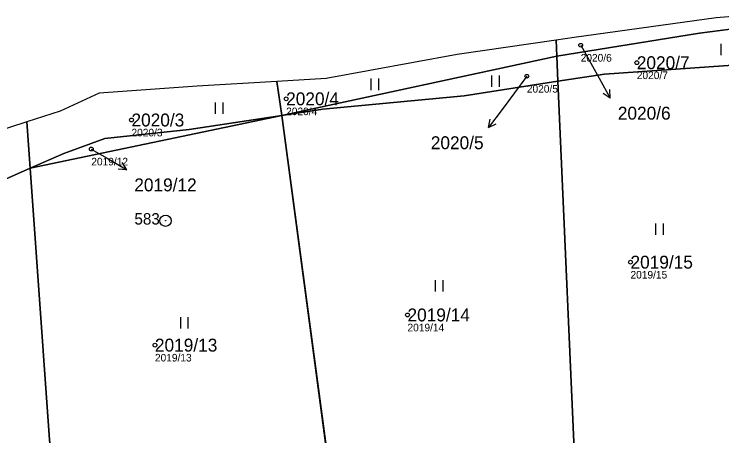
# Model space of a CAD drawing. Extents: x -762274 to -759271, y -1061928 to -1059060.
# Drawn here: x -761619.8 to -761526.6, y -1060254.5 to -1060199 of the extents above; entities that cross this region are included whole.
import ezdxf

# ---------------------------------------------------------------- set-up
doc = ezdxf.new("R2010")
doc.units = 0
for name, color, linetype in [('Definiční body', 7, 'Continuous'), ('Hranice parcel', 7, 'Continuous'), ('Parcelní čísla', 7, 'Continuous'), ('Polygon ku', 7, 'Continuous'), ('Polygon parcely', 7, 'Continuous'), ('Pop  PČ popisy', 7, 'Continuous'), ('Značky bodu BP', 7, 'Continuous'), ('Značky kultur', 7, 'Continuous')]:
    doc.layers.add(name, color=color, linetype=linetype)

msp = doc.modelspace()

# ---------------------------------------------------------------- linework, layer by layer
at = {"layer": 'Definiční body'}
for centre in [(-761545.17, -1060203.1), (-761537.78, -1060205.4), (-761552.26, -1060207.18), (-761583.96, -1060210.15), (-761604.33, -1060212.94), (-761609.62, -1060216.76), (-761538.61, -1060231.65), (-761567.98, -1060238.6), (-761601.24, -1060242.57)]:
    msp.add_circle(centre, 0.25, dxfattribs=at)
at = {"layer": 'Hranice parcel'}
for p, q in [((-761548.32, -1060204.52), (-761548.41, -1060202.44)), ((-761584.55, -1060212.34), (-761548.32, -1060204.52)), ((-761548.17, -1060207.84), (-761548.32, -1060204.52)), ((-761584.55, -1060212.34), (-761585.19, -1060207.86)), ((-761545.67, -1060264.26), (-761548.17, -1060207.84)), ((-761617.69, -1060219.3), (-761584.55, -1060212.34)), ((-761577.03, -1060268.29), (-761584.55, -1060212.34)), ((-761617.69, -1060219.3), (-761618.13, -1060213.2))]:
    msp.add_line(p, q, dxfattribs=at)
for points in [[(-761521.42, -1060199.01), (-761527.33, -1060199.48), (-761546.04, -1060202.1), (-761548.41, -1060202.44)], [(-761548.32, -1060204.52), (-761529.53, -1060201.51), (-761521.34, -1060200.44)], [(-761548.41, -1060202.44), (-761561.43, -1060204.3), (-761578.69, -1060207.46), (-761585.19, -1060207.86)], [(-761521.07, -1060205.41), (-761521.36, -1060205.45), (-761542.04, -1060206.89), (-761548.17, -1060207.84)], [(-761585.19, -1060207.86), (-761595.7, -1060208.5), (-761608.6, -1060209.4), (-761613.74, -1060211.77), (-761618.13, -1060213.2)], [(-761548.17, -1060207.84), (-761560.53, -1060209.76), (-761579.15, -1060211.53), (-761584.55, -1060212.34)], [(-761584.55, -1060212.34), (-761596.73, -1060214.17), (-761607.83, -1060215.36), (-761613.25, -1060217.34), (-761617.69, -1060219.3)], [(-761618.13, -1060213.2), (-761629.43, -1060216.87), (-761638.04, -1060219.09), (-761642.79, -1060219.55)], [(-761617.69, -1060219.3), (-761628.94, -1060224.26), (-761638.71, -1060227.58)], [(-761613.18, -1060274.29), (-761615.11, -1060255.05), (-761617.69, -1060219.3)]]:
    msp.add_lwpolyline(points, dxfattribs=at)
at = {"layer": 'Polygon ku'}
msp.add_lwpolyline([(-761521.42, -1060199.01), (-761527.33, -1060199.48), (-761546.04, -1060202.1), (-761548.41, -1060202.44), (-761561.43, -1060204.3), (-761578.69, -1060207.46), (-761585.19, -1060207.86), (-761595.7, -1060208.5), (-761608.6, -1060209.4), (-761613.74, -1060211.77), (-761618.13, -1060213.2), (-761629.43, -1060216.87)], dxfattribs=at)
at = {"layer": 'Polygon parcely'}
for points in [[(-761527.33, -1060199.48), (-761546.04, -1060202.1), (-761548.41, -1060202.44), (-761548.32, -1060204.52), (-761529.53, -1060201.51), (-761521.34, -1060200.44), (-761521.42, -1060199.01)], [(-761521.07, -1060205.41), (-761521.34, -1060200.44), (-761529.53, -1060201.51), (-761548.32, -1060204.52), (-761548.17, -1060207.84), (-761542.04, -1060206.89), (-761521.36, -1060205.45)], [(-761548.32, -1060204.52), (-761548.41, -1060202.44), (-761561.43, -1060204.3), (-761578.69, -1060207.46), (-761585.19, -1060207.86), (-761584.55, -1060212.34)], [(-761548.17, -1060207.84), (-761548.32, -1060204.52), (-761584.55, -1060212.34), (-761579.15, -1060211.53), (-761560.53, -1060209.76)], [(-761542.04, -1060206.89), (-761548.17, -1060207.84), (-761545.67, -1060264.26), (-761517.54, -1060260.64), (-761519.76, -1060229.73), (-761521.07, -1060205.41), (-761521.36, -1060205.45)], [(-761608.6, -1060209.4), (-761613.74, -1060211.77), (-761618.13, -1060213.2), (-761617.69, -1060219.3), (-761613.25, -1060217.34), (-761607.83, -1060215.36), (-761596.73, -1060214.17), (-761584.55, -1060212.34), (-761585.19, -1060207.86), (-761595.7, -1060208.5)], [(-761579.15, -1060211.53), (-761584.55, -1060212.34), (-761577.03, -1060268.29), (-761545.67, -1060264.26), (-761548.17, -1060207.84), (-761560.53, -1060209.76)], [(-761596.73, -1060214.17), (-761607.83, -1060215.36), (-761613.25, -1060217.34), (-761617.69, -1060219.3), (-761584.55, -1060212.34)], [(-761577.03, -1060268.29), (-761584.55, -1060212.34), (-761617.69, -1060219.3), (-761615.11, -1060255.05), (-761613.18, -1060274.29), (-761595.91, -1060272.93), (-761578.23, -1060268.44)], [(-761638.04, -1060219.09), (-761642.79, -1060219.55), (-761684.91, -1060216.83), (-761688.51, -1060216.6), (-761688.68, -1060220.53), (-761688.86, -1060224.63), (-761665.48, -1060219.35), (-761638.71, -1060227.58), (-761628.94, -1060224.26), (-761617.69, -1060219.3), (-761618.13, -1060213.2), (-761629.43, -1060216.87)], [(-761640.25, -1060276.13), (-761634.16, -1060275.84), (-761613.18, -1060274.29), (-761615.11, -1060255.05), (-761617.69, -1060219.3), (-761628.94, -1060224.26), (-761638.71, -1060227.58), (-761646.72, -1060227.42), (-761688.95, -1060226.6), (-761690.97, -1060272.12), (-761653.49, -1060275.64)]]:
    msp.add_lwpolyline(points, close=True, dxfattribs=at)
at = {"layer": 'Pop  PČ popisy'}
for p, q in [((-761545.17, -1060203.1), (-761542.74, -1060207.44)), ((-761552.26, -1060207.18), (-761555.51, -1060211.54)), ((-761542.74, -1060207.44), (-761541.285, -1060210.065)), ((-761541.285, -1060210.065), (-761541.333, -1060208.946)), ((-761541.285, -1060210.065), (-761542.209, -1060209.432)), ((-761555.51, -1060211.54), (-761557.316, -1060213.937)), ((-761557.316, -1060213.937), (-761557.113, -1060212.836)), ((-761557.316, -1060213.937), (-761556.313, -1060213.438)), ((-761609.62, -1060216.76), (-761607.55, -1060217.98)), ((-761607.55, -1060217.98), (-761604.951, -1060219.48)), ((-761604.951, -1060219.48), (-761606.069, -1060219.413)), ((-761604.951, -1060219.48), (-761605.568, -1060218.546))]:
    msp.add_line(p, q, dxfattribs=at)
at = {"layer": 'Značky bodu BP'}
for radius in [0.75, 0.03]:
    msp.add_circle((-761599.84, -1060226.2), radius, dxfattribs=at)
at = {"layer": 'Značky kultur'}
for p, q in [((-761526.671, -1060204.41), (-761526.671, -1060202.91)), ((-761556.881, -1060208.59), (-761556.881, -1060207.09)), ((-761555.88, -1060208.59), (-761555.88, -1060207.09)), ((-761572.761, -1060209), (-761572.761, -1060207.5)), ((-761571.76, -1060209), (-761571.76, -1060207.5)), ((-761593.251, -1060212.14), (-761593.251, -1060210.64)), ((-761592.25, -1060212.14), (-761592.25, -1060210.64)), ((-761535.261, -1060228.05), (-761535.261, -1060226.55)), ((-761534.26, -1060228.05), (-761534.26, -1060226.55)), ((-761564.281, -1060235.52), (-761564.281, -1060234.02)), ((-761563.28, -1060235.52), (-761563.28, -1060234.02)), ((-761597.851, -1060240.37), (-761597.851, -1060238.87)), ((-761596.85, -1060240.37), (-761596.85, -1060238.87))]:
    msp.add_line(p, q, dxfattribs=at)

# ---------------------------------------------------------------- texts
at = {"layer": 'Definiční body'}
for s, p in [('2020/6', (-761545.17, -1060205.256)), ('2020/7', (-761537.78, -1060207.556)), ('2020/5', (-761552.26, -1060209.336)), ('2020/4', (-761583.96, -1060212.306)), ('2020/3', (-761604.33, -1060215.096)), ('2019/12', (-761609.62, -1060218.916)), ('2019/15', (-761538.61, -1060233.806)), ('2019/14', (-761567.98, -1060240.756)), ('2019/13', (-761601.24, -1060244.726))]:
    msp.add_text(s, height=1, dxfattribs=at).set_placement(p)
at = {"layer": 'Parcelní čísla'}
for s, p in [('2020/7', (-761537.78, -1060206.25)), ('2020/4', (-761583.96, -1060211)), ('2020/6', (-761540.28, -1060212.893)), ('2020/3', (-761604.33, -1060213.79)), ('2020/5', (-761564.911, -1060216.783)), ('2019/12', (-761603.96, -1060222.333)), ('2019/15', (-761538.61, -1060232.5)), ('2019/14', (-761567.98, -1060239.45)), ('2019/13', (-761601.24, -1060243.42))]:
    msp.add_text(s, height=1.7, dxfattribs=at).set_placement(p)
at = {"layer": 'Značky bodu BP'}
msp.add_text('583', height=1.5, dxfattribs=at).set_placement((-761603.943, -1060226.7))

doc.saveas('drawing.dxf')
